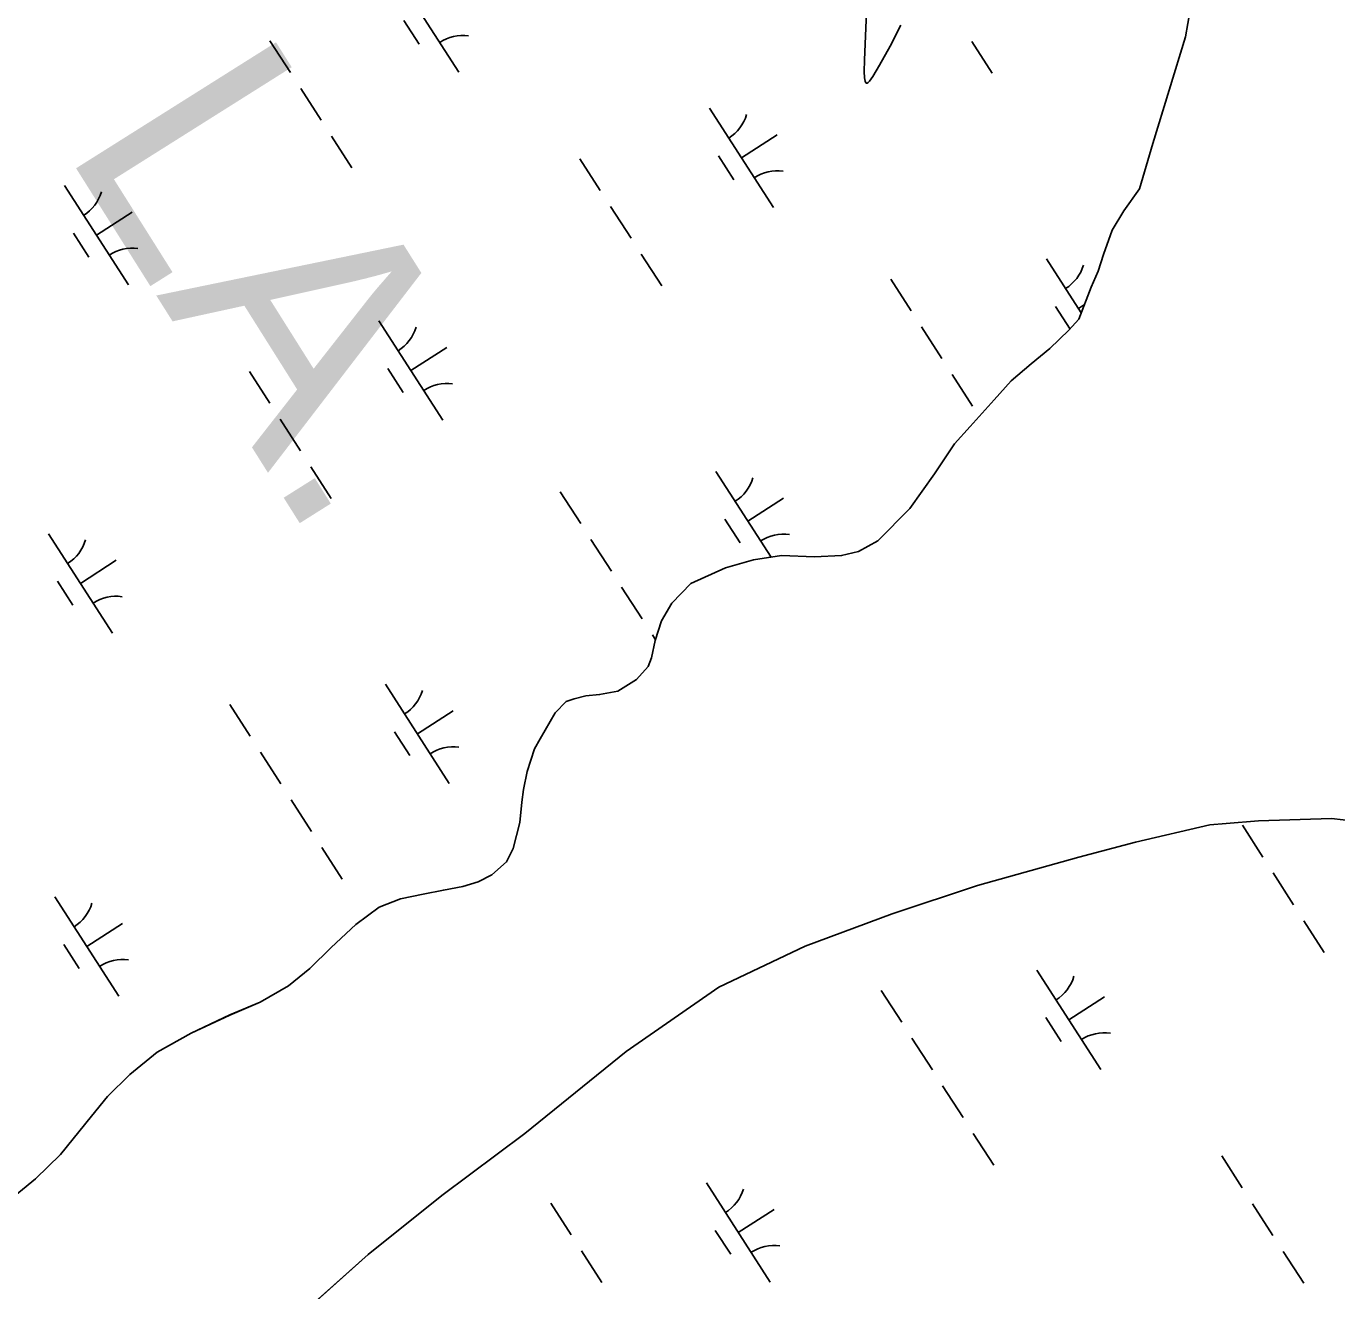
# Model space of a CAD drawing. Extents: x 3937982 to 3958556, y 219448 to 241894.
# Drawn here: x 3948182 to 3948736, y 227145 to 227680 of the extents above; entities that cross this region are included whole.
import ezdxf

# ---------------------------------------------------------------- set-up
doc = ezdxf.new("R2010")
doc.units = 0
for name, color, linetype in [('V-SITE-VEGE', 7, 'Continuous'), ('V-TOPO-GNAM-IDEN', 7, 'Continuous'), ('V-TOPO-SHOR', 7, 'Continuous'), ('V-WETL-SWMP', 7, 'Continuous')]:
    doc.layers.add(name, color=color, linetype=linetype)

msp = doc.modelspace()

# ---------------------------------------------------------------- linework, layer by layer
at = {"layer": 'V-SITE-VEGE'}
msp.add_lwpolyline([(3948551.862, 227680.81), (3948547.375, 227671.913), (3948542.89, 227663.762), (3948540.012, 227659.091), (3948538.642, 227657.084), (3948538.093, 227656.436), (3948537.636, 227656.148), (3948537.378, 227656.148), (3948537.088, 227656.373), (3948536.793, 227657.063), (3948536.557, 227658.466), (3948536.424, 227661.151), (3948536.488, 227665.919), (3948537.317, 227686.399)], dxfattribs=at)
at = {"layer": 'V-TOPO-SHOR'}
for points in [[(3948268.021, 227261.836), (3948280.785, 227267.327), (3948292.835, 227274.208), (3948301.85, 227281.523), (3948310.847, 227290.471), (3948321.239, 227300.132), (3948331.186, 227307.457), (3948340.24, 227311.045), (3948349.776, 227313.005), (3948358.379, 227314.724), (3948366.522, 227316.204), (3948373.028, 227318.136), (3948378.824, 227321.224), (3948385.063, 227326.647), (3948387.803, 227332.269), (3948390.719, 227343.252), (3948391.565, 227351.884), (3948392.21, 227357.25), (3948393.762, 227364.959), (3948396.929, 227374.546), (3948399.216, 227378.764), (3948405.631, 227389.783), (3948410.245, 227394.489), (3948413.728, 227395.691), (3948418.611, 227396.906), (3948424.431, 227397.432), (3948432.107, 227398.907), (3948439.982, 227403.881), (3948445.055, 227409.292), (3948446.414, 227413.036), (3948447.973, 227420.275), (3948450.685, 227428.695), (3948455.037, 227436.197), (3948463.11, 227444.436), (3948477.726, 227451.108), (3948489.578, 227454.491), (3948501.446, 227456.242), (3948515.434, 227455.685), (3948526.85, 227456.267), (3948534.057, 227457.971), (3948542.169, 227462.481), (3948555.782, 227476.137), (3948566.118, 227490.923), (3948574.613, 227503.596), (3948581.3, 227510.887), (3948591.44, 227522.178), (3948598.583, 227530.173), (3948607.133, 227537.487), (3948614.992, 227543.858), (3948623.071, 227551.63), (3948627.218, 227556.334), (3948632.44, 227569.904), (3948635.402, 227576.696), (3948637.661, 227583.71), (3948641.286, 227594.001), (3948646.33, 227602.209), (3948652.974, 227611.54)], [(3948651.208, 227334.941), (3948627.292, 227328.705), (3948584.296, 227316.618), (3948548.294, 227304.598), (3948511.375, 227290.94), (3948474.962, 227273.559), (3948435.615, 227246.359), (3948392.851, 227211.666), (3948357.691, 227185.439), (3948326.482, 227160.419), (3948285.599, 227123.881), (3948256.309, 227093.519), (3948197.304, 227028.364), (3948180.453, 227012.347)], [(3948171.655, 227180.922), (3948185.753, 227192.485), (3948196.37, 227202.845), (3948209.49, 227219.059), (3948216.166, 227227.284), (3948225.626, 227236.703), (3948237.185, 227246.142), (3948251.551, 227254.211), (3948268.021, 227261.836)]]:
    msp.add_lwpolyline(points, dxfattribs=at)
at = {"layer": 'V-WETL-SWMP'}
for p, q in [((3948678.393, 227710.571), (3948672.324, 227675.757)), ((3948337.823, 227702.9), (3948364.885, 227660.857)), ((3948341.619, 227682.748), (3948348.114, 227672.657)), ((3948284.948, 227674.124), (3948293.608, 227660.671)), ((3948581.933, 227673.872), (3948590.593, 227660.419)), ((3948672.324, 227675.757), (3948658.527, 227630.61)), ((3948297.938, 227653.944), (3948306.598, 227640.49)), ((3948470.952, 227645.602), (3948498.014, 227603.558)), ((3948310.928, 227633.763), (3948319.588, 227620.309)), ((3948484.483, 227624.58), (3948499.619, 227634.322)), ((3948658.527, 227630.61), (3948652.973, 227611.54)), ((3948416.086, 227624.204), (3948424.746, 227610.751)), ((3948474.748, 227625.449), (3948481.243, 227615.359)), ((3948197.956, 227612.871), (3948225.018, 227570.827)), ((3948652.973, 227611.54), (3948646.33, 227602.209)), ((3948429.076, 227604.024), (3948437.736, 227590.57)), ((3948646.33, 227602.209), (3948641.286, 227594.001)), ((3948211.487, 227591.849), (3948226.622, 227601.591)), ((3948201.752, 227592.718), (3948208.247, 227582.628)), ((3948641.286, 227594.001), (3948637.661, 227583.71)), ((3948442.066, 227583.843), (3948450.726, 227570.389)), ((3948613.518, 227581.911), (3948628.252, 227559.021)), ((3948637.661, 227583.71), (3948635.401, 227576.695)), ((3948635.401, 227576.695), (3948632.441, 227569.904)), ((3948547.653, 227573.316), (3948556.313, 227559.863)), ((3948632.441, 227569.904), (3948627.218, 227556.334)), ((3948617.314, 227561.759), (3948623.512, 227552.131)), ((3948627.049, 227560.89), (3948629.605, 227562.535)), ((3948331.085, 227555.572), (3948358.147, 227513.529)), ((3948560.643, 227553.136), (3948569.303, 227539.682)), ((3948627.218, 227556.334), (3948623.071, 227551.631)), ((3948623.071, 227551.631), (3948614.992, 227543.858)), ((3948344.616, 227534.55), (3948359.752, 227544.293)), ((3948614.992, 227543.858), (3948607.133, 227537.486)), ((3948334.881, 227535.42), (3948341.376, 227525.329)), ((3948607.133, 227537.486), (3948598.583, 227530.174)), ((3948276.219, 227534.175), (3948284.879, 227520.721)), ((3948573.633, 227532.955), (3948582.293, 227519.501)), ((3948598.583, 227530.174), (3948591.44, 227522.178)), ((3948591.44, 227522.178), (3948581.299, 227510.888)), ((3948289.209, 227513.994), (3948297.869, 227500.54)), ((3948581.299, 227510.888), (3948574.614, 227503.596)), ((3948574.614, 227503.596), (3948566.119, 227490.924)), ((3948302.199, 227493.813), (3948310.859, 227480.36)), ((3948473.651, 227491.882), (3948497.012, 227455.588)), ((3948566.119, 227490.924), (3948555.781, 227476.137)), ((3948407.786, 227483.287), (3948416.446, 227469.833)), ((3948487.182, 227470.86), (3948502.317, 227480.603)), ((3948555.781, 227476.137), (3948542.169, 227462.481)), ((3948477.447, 227471.729), (3948483.942, 227461.639)), ((3948191.218, 227465.543), (3948218.28, 227423.499)), ((3948420.776, 227463.106), (3948429.436, 227449.652)), ((3948534.057, 227457.971), (3948526.849, 227456.267)), ((3948542.169, 227462.481), (3948534.057, 227457.971)), ((3948204.749, 227444.521), (3948219.884, 227454.263)), ((3948489.578, 227454.491), (3948477.726, 227451.108)), ((3948501.446, 227456.243), (3948489.578, 227454.491)), ((3948515.435, 227455.685), (3948501.446, 227456.243)), ((3948526.849, 227456.267), (3948515.435, 227455.685)), ((3948477.726, 227451.108), (3948463.11, 227444.435)), ((3948195.014, 227445.39), (3948201.509, 227435.3)), ((3948433.766, 227442.925), (3948442.425, 227429.472)), ((3948463.11, 227444.435), (3948455.037, 227436.196)), ((3948455.037, 227436.196), (3948450.684, 227428.694)), ((3948450.684, 227428.694), (3948447.973, 227420.276)), ((3948447.973, 227420.276), (3948446.415, 227413.035)), ((3948446.755, 227422.745), (3948448.097, 227420.661)), ((3948445.054, 227409.293), (3948439.982, 227403.881)), ((3948446.415, 227413.035), (3948445.054, 227409.293)), ((3948439.982, 227403.881), (3948432.108, 227398.907)), ((3948333.783, 227401.852), (3948360.846, 227359.809)), ((3948418.611, 227396.906), (3948413.729, 227395.691)), ((3948424.432, 227397.431), (3948418.611, 227396.906)), ((3948432.108, 227398.907), (3948424.432, 227397.431)), ((3948267.918, 227393.257), (3948276.578, 227379.804)), ((3948410.245, 227394.49), (3948405.631, 227389.782)), ((3948413.729, 227395.691), (3948410.245, 227394.49)), ((3948347.315, 227380.831), (3948362.45, 227390.573)), ((3948405.631, 227389.782), (3948399.217, 227378.764)), ((3948337.579, 227381.7), (3948344.074, 227371.61)), ((3948396.929, 227374.545), (3948393.763, 227364.958)), ((3948399.217, 227378.764), (3948396.929, 227374.545)), ((3948280.908, 227373.077), (3948289.568, 227359.623)), ((3948393.763, 227364.958), (3948392.21, 227357.251)), ((3948293.898, 227352.896), (3948302.558, 227339.442)), ((3948392.21, 227357.251), (3948391.565, 227351.884)), ((3948391.565, 227351.884), (3948390.72, 227343.252)), ((3948390.72, 227343.252), (3948387.802, 227332.269)), ((3948651.208, 227334.942), (3948682.729, 227342.316)), ((3948682.729, 227342.316), (3948689.529, 227342.929)), ((3948689.529, 227342.929), (3948703.323, 227343.96)), ((3948696.471, 227342.117), (3948705.131, 227328.664)), ((3948703.323, 227343.96), (3948734.219, 227345.065)), ((3948734.219, 227345.065), (3948763.775, 227341.5)), ((3948306.888, 227332.715), (3948315.548, 227319.261)), ((3948387.802, 227332.269), (3948385.062, 227326.648)), ((3948627.291, 227328.705), (3948651.208, 227334.942)), ((3948385.062, 227326.648), (3948378.824, 227321.224)), ((3948584.297, 227316.617), (3948627.291, 227328.705)), ((3948378.824, 227321.224), (3948373.029, 227318.136)), ((3948709.461, 227321.937), (3948718.121, 227308.483)), ((3948358.38, 227314.724), (3948349.775, 227313.006)), ((3948366.523, 227316.205), (3948358.38, 227314.724)), ((3948373.029, 227318.136), (3948366.523, 227316.205)), ((3948548.294, 227304.599), (3948584.297, 227316.617)), ((3948193.916, 227311.823), (3948220.979, 227269.78)), ((3948340.239, 227311.045), (3948331.186, 227307.457)), ((3948349.775, 227313.006), (3948340.239, 227311.045)), ((3948331.186, 227307.457), (3948321.238, 227300.132)), ((3948511.376, 227290.941), (3948548.294, 227304.599)), ((3948207.447, 227290.801), (3948222.583, 227300.544)), ((3948321.238, 227300.132), (3948310.848, 227290.471)), ((3948722.451, 227301.756), (3948731.111, 227288.302)), ((3948197.712, 227291.67), (3948204.207, 227281.58)), ((3948310.848, 227290.471), (3948301.85, 227281.524)), ((3948474.961, 227273.559), (3948511.376, 227290.941)), ((3948301.85, 227281.524), (3948292.834, 227274.207)), ((3948609.479, 227280.864), (3948636.541, 227238.82)), ((3948292.834, 227274.207), (3948280.785, 227267.327)), ((3948435.616, 227246.359), (3948474.961, 227273.559)), ((3948543.614, 227272.269), (3948552.274, 227258.815)), ((3948623.01, 227259.842), (3948638.145, 227269.584)), ((3948280.785, 227267.327), (3948268.022, 227261.837)), ((3948268.022, 227261.837), (3948251.552, 227254.212)), ((3948613.275, 227260.711), (3948619.77, 227250.621)), ((3948251.552, 227254.212), (3948237.184, 227246.143)), ((3948556.604, 227252.088), (3948565.263, 227238.634)), ((3948237.184, 227246.143), (3948225.626, 227236.703)), ((3948392.851, 227211.666), (3948435.616, 227246.359)), ((3948225.626, 227236.703), (3948216.166, 227227.285)), ((3948569.593, 227231.907), (3948578.253, 227218.453)), ((3948216.166, 227227.285), (3948209.49, 227219.06)), ((3948209.49, 227219.06), (3948196.37, 227202.846)), ((3948357.691, 227185.44), (3948392.851, 227211.666)), ((3948582.583, 227211.726), (3948591.243, 227198.273)), ((3948196.37, 227202.846), (3948185.754, 227192.484)), ((3948687.742, 227202.168), (3948696.402, 227188.714)), ((3948185.754, 227192.484), (3948171.654, 227180.922)), ((3948469.611, 227190.834), (3948496.674, 227148.791)), ((3948326.481, 227160.419), (3948357.691, 227185.44)), ((3948403.746, 227182.239), (3948412.406, 227168.785)), ((3948700.732, 227181.987), (3948709.392, 227168.533)), ((3948483.142, 227169.812), (3948498.278, 227179.555)), ((3948473.407, 227170.682), (3948479.902, 227160.591)), ((3948285.599, 227123.881), (3948326.481, 227160.419)), ((3948416.736, 227162.058), (3948425.396, 227148.605)), ((3948713.722, 227161.806), (3948722.382, 227148.353))]:
    msp.add_line(p, q, dxfattribs=at)
for centre, start, end in [((3948366.504, 227658.781), 81.99668, 123.54034), ((3948469.733, 227647.934), 301.99668, 343.54034), ((3948499.633, 227601.483), 81.99668, 123.54034), ((3948196.736, 227615.203), 301.99668, 343.54034), ((3948226.636, 227568.752), 81.99668, 123.54034), ((3948612.299, 227584.244), 301.99668, 343.54034), ((3948329.866, 227557.905), 301.99668, 343.54034), ((3948359.766, 227511.453), 81.99668, 123.54034), ((3948472.432, 227494.215), 301.99668, 343.54034), ((3948502.332, 227447.763), 81.99668, 123.54034), ((3948189.998, 227467.875), 301.99668, 343.54034), ((3948219.898, 227421.424), 81.99668, 123.54034), ((3948332.564, 227404.185), 301.99668, 343.54034), ((3948362.464, 227357.733), 81.99668, 123.54034), ((3948192.697, 227314.156), 301.99668, 343.54034), ((3948222.597, 227267.704), 81.99668, 123.54034), ((3948608.259, 227283.196), 301.99668, 343.54034), ((3948638.159, 227236.745), 81.99668, 123.54034), ((3948468.392, 227193.167), 301.99668, 343.54034), ((3948498.292, 227146.715), 81.99668, 123.54034)]:
    msp.add_arc(centre, 17.623, start, end, dxfattribs=at)

# ---------------------------------------------------------------- texts
at = {"layer": 'V-TOPO-GNAM-IDEN'}
msp.add_text('LA.', height=99.9998, rotation=302.21546, dxfattribs=at).set_placement((3948197.051, 227629.471))

doc.saveas('drawing.dxf')
